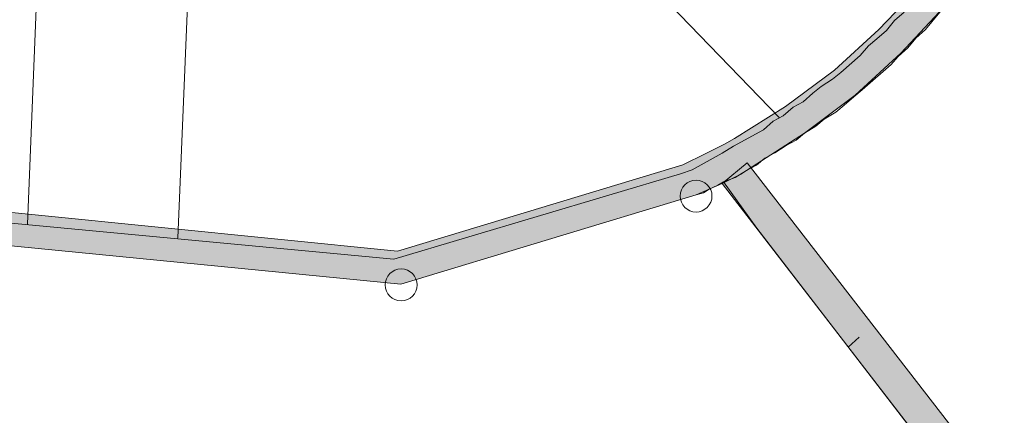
# Model space of a CAD drawing. Header units: metres. Extents: x -740 to 758, y -633 to 854.
# Tile 937 of 1056: x 248 to 267, y 313 to 321. Entities that reach past the tile are written whole.
import ezdxf

# ---------------------------------------------------------------- set-up
doc = ezdxf.new("R2010")
doc.units = ezdxf.units.M
doc.header["$MEASUREMENT"] = 0
doc.layers.add('Grundkarte.LOVION', color=7, linetype='Continuous')

msp = doc.modelspace()

# ---------------------------------------------------------------- hatches: boundary and pattern name
at = {"layer": 'Grundkarte.LOVION', "linetype": 'Continuous', "lineweight": 18}
for points in [[(245.606, 316.658), (255.125, 315.726), (260.925, 317.475), (261.434, 317.703), (261.801, 317.886), (262.023, 318.026), (263.052, 318.688), (264.043, 319.436), (264.938, 320.262), (265.794, 321.173), (266.56, 322.105), (267.224, 323.175), (267.83, 324.239), (268.312, 325.35), (268.698, 326.541), (268.994, 327.752), (269.172, 328.952), (269.256, 329.906), (268.6, 329.96), (268.543, 329.038), (268.332, 327.865), (268.09, 326.718), (267.698, 325.586), (267.242, 324.507), (266.663, 323.475), (266.02, 322.496), (265.312, 321.569), (264.509, 320.722), (263.64, 319.928), (262.676, 319.213), (261.673, 318.583), (261.477, 318.475), (261.111, 318.292), (260.66, 318.07), (255.062, 316.37), (245.66, 317.313)], [(261.434, 317.703), (265.734, 312.123), (265.373, 307.95), (265.174, 305.152), (265.829, 305.098), (266.029, 307.896), (266.393, 312.335), (261.927, 318.106)]]:
    msp.add_hatch(color=254, dxfattribs=at).paths.add_polyline_path(points)

# ---------------------------------------------------------------- linework, layer by layer
at = {"layer": 'Grundkarte.LOVION', "color": 7, "linetype": 'Continuous', "lineweight": 13}
for points in [[(253.967, 327.879), (262.55, 318.994)], [(248.214, 327.168), (247.799, 316.902)], [(251.181, 327.045), (250.752, 316.629)], [(245.66, 317.313), (255.062, 316.37), (260.66, 318.07), (261.111, 318.292), (261.477, 318.475), (261.673, 318.583), (262.676, 319.213), (263.64, 319.928), (264.509, 320.722), (265.312, 321.569)], [(245.592, 317.1), (254.989, 316.215), (260.618, 317.889), (260.847, 317.97), (261.436, 318.294), (261.658, 318.434), (262.248, 318.758), (262.438, 318.924), (262.634, 319.032), (262.825, 319.198), (263.021, 319.306), (263.212, 319.472), (263.376, 319.607), (263.599, 319.747), (263.763, 319.881), (264.144, 320.214), (264.303, 320.407), (264.467, 320.541), (264.658, 320.707), (264.816, 320.9), (265.007, 321.067)], [(265.794, 321.173), (264.938, 320.262), (264.043, 319.436), (263.052, 318.688), (262.023, 318.026), (261.801, 317.886), (261.434, 317.703), (260.925, 317.475), (255.125, 315.726), (245.606, 316.658)]]:
    msp.add_lwpolyline(points, dxfattribs=at)
at = {"layer": 'Grundkarte.LOVION', "color": 253, "linetype": 'Continuous', "lineweight": 18}
for points in [[(266.64, 322.202), (265.425, 320.723), (265.234, 320.557), (265.076, 320.364), (264.885, 320.198), (264.753, 320.037), (264.181, 319.538), (264.017, 319.403), (263.826, 319.237), (263.662, 319.103), (263.439, 318.963), (263.275, 318.828), (263.052, 318.688), (262.888, 318.554), (262.692, 318.446), (262.469, 318.306), (262.273, 318.198), (262.108, 318.064), (261.912, 317.956), (261.689, 317.816), (261.461, 317.735), (261.349, 317.665), (261.18, 317.589), (261.068, 317.519), (260.925, 317.475), (255.125, 315.726), (245.606, 316.658)], [(266.64, 322.202), (265.425, 320.723), (265.234, 320.557), (265.076, 320.364), (264.885, 320.198), (264.753, 320.037), (264.181, 319.538), (264.017, 319.403), (263.826, 319.237), (263.662, 319.103), (263.439, 318.963), (263.275, 318.828), (263.052, 318.688), (262.888, 318.554), (262.692, 318.446), (262.469, 318.306), (262.273, 318.198), (262.108, 318.064), (261.912, 317.956), (261.689, 317.816), (261.461, 317.735), (261.349, 317.665), (261.18, 317.589), (261.068, 317.519), (260.925, 317.475), (255.125, 315.726), (245.606, 316.658)], [(265.599, 312.287), (262.112, 316.823), (261.461, 317.735), (261.689, 317.816), (261.912, 317.956), (262.108, 318.064), (262.273, 318.198), (262.469, 318.306), (262.692, 318.446), (262.888, 318.554), (263.052, 318.688), (263.275, 318.828), (263.439, 318.963), (263.662, 319.103), (263.826, 319.237), (264.017, 319.403), (264.181, 319.538), (264.753, 320.037), (264.885, 320.198), (265.076, 320.364), (265.234, 320.557), (265.425, 320.723), (266.64, 322.202)], [(245.606, 316.658), (255.125, 315.726), (260.925, 317.475), (261.068, 317.519), (261.18, 317.589), (261.349, 317.665), (261.461, 317.735), (262.112, 316.823), (265.599, 312.287), (265.734, 312.123), (265.373, 307.95), (259.619, 304.225), (241.043, 306.192)]]:
    msp.add_lwpolyline(points, dxfattribs=at)
at = {"layer": 'Grundkarte.LOVION', "color": 8, "linetype": 'Continuous', "lineweight": 18}
for points in [[(266.64, 322.202), (265.425, 320.723), (265.234, 320.557), (265.076, 320.364), (264.885, 320.198), (264.753, 320.037), (264.181, 319.538), (264.017, 319.403), (263.826, 319.237), (263.662, 319.103), (263.439, 318.963), (263.275, 318.828), (263.052, 318.688), (262.888, 318.554), (262.692, 318.446), (262.469, 318.306), (262.273, 318.198), (262.108, 318.064), (261.912, 317.956), (261.689, 317.816), (261.461, 317.735), (261.349, 317.665), (261.18, 317.589), (261.068, 317.519), (260.925, 317.475), (255.125, 315.726), (245.606, 316.658)], [(245.606, 316.658), (255.125, 315.726), (260.925, 317.475), (261.068, 317.519), (261.18, 317.589), (261.349, 317.665), (261.461, 317.735), (261.689, 317.816), (261.912, 317.956), (262.108, 318.064), (262.273, 318.198), (262.469, 318.306), (262.692, 318.446), (262.888, 318.554), (263.052, 318.688), (263.275, 318.828), (263.439, 318.963), (263.662, 319.103), (263.826, 319.237), (264.017, 319.403), (264.181, 319.538), (264.753, 320.037), (264.885, 320.198), (265.076, 320.364), (265.234, 320.557), (265.425, 320.723), (266.64, 322.202)], [(265.174, 305.152), (265.373, 307.95), (265.734, 312.123), (261.434, 317.703)], [(264.123, 314.685), (263.906, 314.486)]]:
    msp.add_lwpolyline(points, dxfattribs=at)
at = {"layer": 'Grundkarte.LOVION', "color": 7, "linetype": 'Continuous', "lineweight": 13}
msp.add_lwpolyline([(261.434, 317.703), (261.927, 318.106), (266.393, 312.335), (266.029, 307.896), (265.829, 305.098), (265.174, 305.152), (265.373, 307.95), (265.734, 312.123)], close=True, dxfattribs=at)
at = {"layer": 'Grundkarte.LOVION', "color": 9, "linetype": 'Continuous', "lineweight": 18}
for centre in [(260.921, 317.454), (255.133, 315.709)]:
    msp.add_circle(centre, 0.313, dxfattribs=at)

doc.saveas('drawing.dxf')
